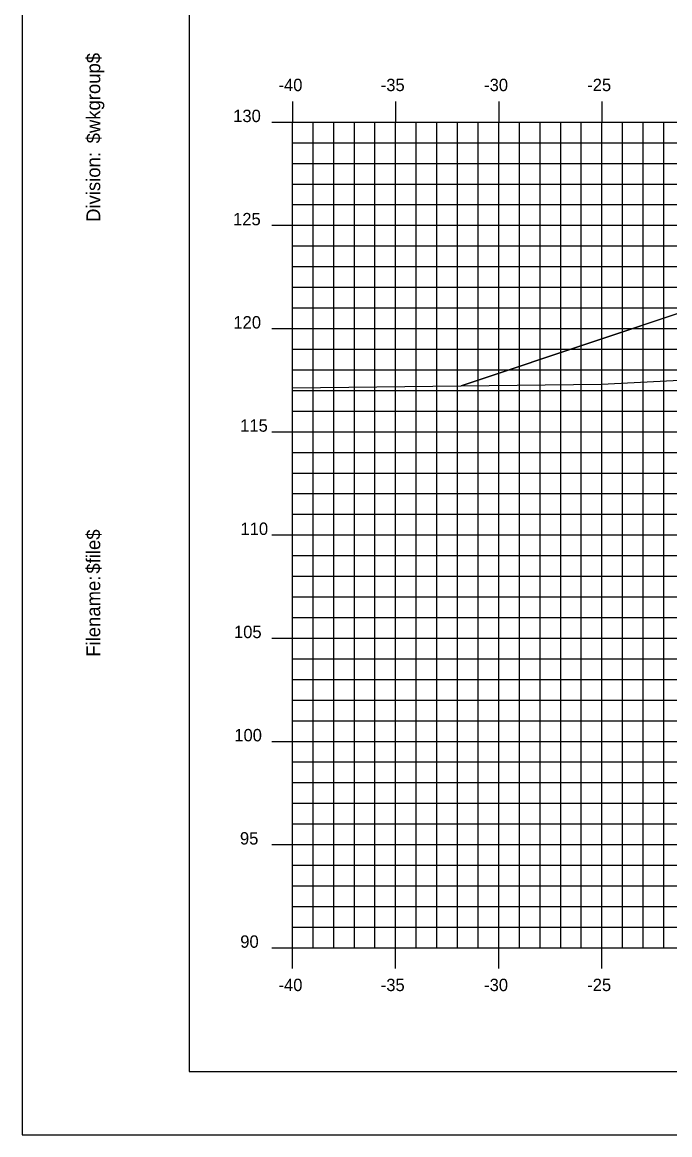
# Model space of a CAD drawing. Extents: x 850598 to 870284, y 366541 to 366651.
# Drawn here: x 854145.9 to 854177.3, y 366541.2 to 366595.1 of the extents above; entities that cross this region are included whole.
import ezdxf

# ---------------------------------------------------------------- set-up
doc = ezdxf.new("R2010")
doc.units = 0
for name, color, linetype in [('BORDER', 7, 'Continuous'), ('D_Roadway_Centerline', 7, 'Continuous'), ('D_Roadway_SlopeLines', 7, 'Continuous'), ('H_V ANNOTATION', 7, 'Continuous'), ('MAJOR', 7, 'Continuous'), ('MINOR', 7, 'Continuous'), ('PLOT BOUNDARY', 7, 'Continuous'), ('S_Roadway_Centerline', 7, 'Continuous')]:
    doc.layers.add(name, color=color, linetype=linetype)

msp = doc.modelspace()

# ---------------------------------------------------------------- linework, layer by layer
at = {"layer": 'BORDER'}
for p, q in [((854154.002, 366649.225), (854154.002, 366544.225)), ((854154.002, 366544.225), (854314.002, 366544.225))]:
    msp.add_line(p, q, dxfattribs=at)
at = {"layer": 'D_Roadway_Centerline'}
msp.add_lwpolyline([(854167.171, 366577.449), (854174.002, 366579.726), (854177.804, 366580.993), (854184.002, 366583.059), (854188.002, 366583.299), (854199.002, 366583.629), (854210.002, 366583.299), (854214.002, 366583.059), (854216.002, 366582.939), (854222.002, 366580.939), (854267.248, 366568.225), (854278.739, 366564.996), (854288.601, 366562.225), (854292.601, 366562.225)], dxfattribs=at)
at = {"layer": 'D_Roadway_SlopeLines'}
for points in [[(854188.002, 366583.299), (854184.002, 366583.059), (854174.002, 366579.726)], [(854174.002, 366579.726), (854167.171, 366577.449)]]:
    msp.add_lwpolyline(points, dxfattribs=at)
at = {"layer": 'MAJOR'}
for p, q in [((854159.002, 366591.227), (854159.002, 366590.225)), ((854159.002, 366591.227), (854159.002, 366590.225)), ((854164.002, 366591.227), (854164.002, 366590.225)), ((854164.002, 366591.227), (854164.002, 366590.225)), ((854169.002, 366591.227), (854169.002, 366590.225)), ((854169.002, 366591.227), (854169.002, 366590.225)), ((854174.002, 366591.227), (854174.002, 366590.225)), ((854174.002, 366591.227), (854174.002, 366590.225)), ((854158, 366590.225), (854159.002, 366590.225)), ((854158, 366590.225), (854159.002, 366590.225)), ((854159.002, 366590.225), (854299.002, 366590.225)), ((854159.002, 366550.225), (854159.002, 366590.225)), ((854159.002, 366550.225), (854159.002, 366590.225)), ((854159.002, 366590.225), (854299.002, 366590.225)), ((854159.002, 366590.225), (854299.002, 366590.225)), ((854159.002, 366550.225), (854159.002, 366590.225)), ((854159.002, 366550.225), (854159.002, 366590.225)), ((854159.002, 366590.225), (854299.002, 366590.225)), ((854164.002, 366550.225), (854164.002, 366590.225)), ((854164.002, 366550.225), (854164.002, 366590.225)), ((854169.002, 366550.225), (854169.002, 366590.225)), ((854169.002, 366550.225), (854169.002, 366590.225)), ((854174.002, 366550.225), (854174.002, 366590.225)), ((854174.002, 366550.225), (854174.002, 366590.225)), ((854158, 366585.225), (854159.002, 366585.225)), ((854158, 366585.225), (854159.002, 366585.225)), ((854159.002, 366585.225), (854299.002, 366585.225)), ((854159.002, 366585.225), (854299.002, 366585.225)), ((854158, 366580.225), (854159.002, 366580.225)), ((854158, 366580.225), (854159.002, 366580.225)), ((854159.002, 366580.225), (854299.002, 366580.225)), ((854159.002, 366580.225), (854299.002, 366580.225)), ((854158, 366575.225), (854159.002, 366575.225)), ((854158, 366575.225), (854159.002, 366575.225)), ((854159.002, 366575.225), (854299.002, 366575.225)), ((854159.002, 366575.225), (854299.002, 366575.225)), ((854158, 366570.225), (854159.002, 366570.225)), ((854158, 366570.225), (854159.002, 366570.225)), ((854159.002, 366570.225), (854299.002, 366570.225)), ((854159.002, 366570.225), (854299.002, 366570.225)), ((854158, 366565.225), (854159.002, 366565.225)), ((854158, 366565.225), (854159.002, 366565.225)), ((854159.002, 366565.225), (854299.002, 366565.225)), ((854159.002, 366565.225), (854299.002, 366565.225)), ((854158, 366560.225), (854159.002, 366560.225)), ((854158, 366560.225), (854159.002, 366560.225)), ((854159.002, 366560.225), (854299.002, 366560.225)), ((854159.002, 366560.225), (854299.002, 366560.225)), ((854158, 366555.225), (854159.002, 366555.225)), ((854158, 366555.225), (854159.002, 366555.225)), ((854159.002, 366555.225), (854299.002, 366555.225)), ((854159.002, 366555.225), (854299.002, 366555.225)), ((854158, 366550.225), (854159.002, 366550.225)), ((854158, 366550.225), (854159.002, 366550.225)), ((854159.002, 366550.225), (854299.002, 366550.225)), ((854159.002, 366550.225), (854299.002, 366550.225)), ((854159.002, 366549.223), (854159.002, 366550.225)), ((854159.002, 366550.225), (854299.002, 366550.225)), ((854159.002, 366550.225), (854299.002, 366550.225)), ((854159.002, 366549.223), (854159.002, 366550.225)), ((854164.002, 366549.223), (854164.002, 366550.225)), ((854164.002, 366549.223), (854164.002, 366550.225)), ((854169.002, 366549.223), (854169.002, 366550.225)), ((854169.002, 366549.223), (854169.002, 366550.225)), ((854174.002, 366549.223), (854174.002, 366550.225)), ((854174.002, 366549.223), (854174.002, 366550.225))]:
    msp.add_line(p, q, dxfattribs=at)
at = {"layer": 'MINOR'}
for p, q in [((854160.002, 366550.225), (854160.002, 366590.225)), ((854160.002, 366550.225), (854160.002, 366590.225)), ((854161.002, 366550.225), (854161.002, 366590.225)), ((854161.002, 366550.225), (854161.002, 366590.225)), ((854162.002, 366550.225), (854162.002, 366590.225)), ((854162.002, 366550.225), (854162.002, 366590.225)), ((854163.002, 366550.225), (854163.002, 366590.225)), ((854163.002, 366550.225), (854163.002, 366590.225)), ((854165.002, 366550.225), (854165.002, 366590.225)), ((854165.002, 366550.225), (854165.002, 366590.225)), ((854166.002, 366550.225), (854166.002, 366590.225)), ((854166.002, 366550.225), (854166.002, 366590.225)), ((854167.002, 366550.225), (854167.002, 366590.225)), ((854167.002, 366550.225), (854167.002, 366590.225)), ((854168.002, 366550.225), (854168.002, 366590.225)), ((854168.002, 366550.225), (854168.002, 366590.225)), ((854170.002, 366550.225), (854170.002, 366590.225)), ((854170.002, 366550.225), (854170.002, 366590.225)), ((854171.002, 366550.225), (854171.002, 366590.225)), ((854171.002, 366550.225), (854171.002, 366590.225)), ((854172.002, 366550.225), (854172.002, 366590.225)), ((854172.002, 366550.225), (854172.002, 366590.225)), ((854173.002, 366550.225), (854173.002, 366590.225)), ((854173.002, 366550.225), (854173.002, 366590.225)), ((854175.002, 366550.225), (854175.002, 366590.225)), ((854175.002, 366550.225), (854175.002, 366590.225)), ((854176.002, 366550.225), (854176.002, 366590.225)), ((854176.002, 366550.225), (854176.002, 366590.225)), ((854177.002, 366550.225), (854177.002, 366590.225)), ((854177.002, 366550.225), (854177.002, 366590.225)), ((854159.002, 366589.225), (854299.002, 366589.225)), ((854159.002, 366589.225), (854160.004, 366589.225)), ((854159.002, 366589.225), (854299.002, 366589.225)), ((854159.002, 366589.225), (854160.004, 366589.225)), ((854159.002, 366588.225), (854299.002, 366588.225)), ((854159.002, 366588.225), (854160.004, 366588.225)), ((854159.002, 366588.225), (854299.002, 366588.225)), ((854159.002, 366588.225), (854160.004, 366588.225)), ((854159.002, 366587.225), (854299.002, 366587.225)), ((854159.002, 366587.225), (854160.004, 366587.225)), ((854159.002, 366587.225), (854299.002, 366587.225)), ((854159.002, 366587.225), (854160.004, 366587.225)), ((854159.002, 366586.225), (854299.002, 366586.225)), ((854159.002, 366586.225), (854160.004, 366586.225)), ((854159.002, 366586.225), (854299.002, 366586.225)), ((854159.002, 366586.225), (854160.004, 366586.225)), ((854159.002, 366584.225), (854299.002, 366584.225)), ((854159.002, 366584.225), (854160.004, 366584.225)), ((854159.002, 366584.225), (854299.002, 366584.225)), ((854159.002, 366584.225), (854160.004, 366584.225)), ((854159.002, 366583.225), (854299.002, 366583.225)), ((854159.002, 366583.225), (854160.004, 366583.225)), ((854159.002, 366583.225), (854299.002, 366583.225)), ((854159.002, 366583.225), (854160.004, 366583.225)), ((854159.002, 366582.225), (854299.002, 366582.225)), ((854159.002, 366582.225), (854160.004, 366582.225)), ((854159.002, 366582.225), (854299.002, 366582.225)), ((854159.002, 366582.225), (854160.004, 366582.225)), ((854159.002, 366581.225), (854299.002, 366581.225)), ((854159.002, 366581.225), (854160.004, 366581.225)), ((854159.002, 366581.225), (854299.002, 366581.225)), ((854159.002, 366581.225), (854160.004, 366581.225)), ((854159.002, 366579.225), (854299.002, 366579.225)), ((854159.002, 366579.225), (854160.004, 366579.225)), ((854159.002, 366579.225), (854299.002, 366579.225)), ((854159.002, 366579.225), (854160.004, 366579.225)), ((854159.002, 366578.225), (854299.002, 366578.225)), ((854159.002, 366578.225), (854160.004, 366578.225)), ((854159.002, 366578.225), (854299.002, 366578.225)), ((854159.002, 366578.225), (854160.004, 366578.225)), ((854159.002, 366577.225), (854299.002, 366577.225)), ((854159.002, 366577.225), (854160.004, 366577.225)), ((854159.002, 366577.225), (854299.002, 366577.225)), ((854159.002, 366577.225), (854160.004, 366577.225)), ((854159.002, 366576.225), (854299.002, 366576.225)), ((854159.002, 366576.225), (854160.004, 366576.225)), ((854159.002, 366576.225), (854299.002, 366576.225)), ((854159.002, 366576.225), (854160.004, 366576.225)), ((854159.002, 366574.225), (854299.002, 366574.225)), ((854159.002, 366574.225), (854160.004, 366574.225)), ((854159.002, 366574.225), (854299.002, 366574.225)), ((854159.002, 366574.225), (854160.004, 366574.225)), ((854159.002, 366573.225), (854299.002, 366573.225)), ((854159.002, 366573.225), (854160.004, 366573.225)), ((854159.002, 366573.225), (854299.002, 366573.225)), ((854159.002, 366573.225), (854160.004, 366573.225)), ((854159.002, 366572.225), (854299.002, 366572.225)), ((854159.002, 366572.225), (854160.004, 366572.225)), ((854159.002, 366572.225), (854299.002, 366572.225)), ((854159.002, 366572.225), (854160.004, 366572.225)), ((854159.002, 366571.225), (854299.002, 366571.225)), ((854159.002, 366571.225), (854160.004, 366571.225)), ((854159.002, 366571.225), (854299.002, 366571.225)), ((854159.002, 366571.225), (854160.004, 366571.225)), ((854159.002, 366569.225), (854299.002, 366569.225)), ((854159.002, 366569.225), (854160.004, 366569.225)), ((854159.002, 366569.225), (854299.002, 366569.225)), ((854159.002, 366569.225), (854160.004, 366569.225)), ((854159.002, 366568.225), (854299.002, 366568.225)), ((854159.002, 366568.225), (854160.004, 366568.225)), ((854159.002, 366568.225), (854299.002, 366568.225)), ((854159.002, 366568.225), (854160.004, 366568.225)), ((854159.002, 366567.225), (854299.002, 366567.225)), ((854159.002, 366567.225), (854160.004, 366567.225)), ((854159.002, 366567.225), (854299.002, 366567.225)), ((854159.002, 366567.225), (854160.004, 366567.225)), ((854159.002, 366566.225), (854299.002, 366566.225)), ((854159.002, 366566.225), (854160.004, 366566.225)), ((854159.002, 366566.225), (854299.002, 366566.225)), ((854159.002, 366566.225), (854160.004, 366566.225)), ((854159.002, 366564.225), (854299.002, 366564.225)), ((854159.002, 366564.225), (854160.004, 366564.225)), ((854159.002, 366564.225), (854299.002, 366564.225)), ((854159.002, 366564.225), (854160.004, 366564.225)), ((854159.002, 366563.225), (854299.002, 366563.225)), ((854159.002, 366563.225), (854160.004, 366563.225)), ((854159.002, 366563.225), (854299.002, 366563.225)), ((854159.002, 366563.225), (854160.004, 366563.225)), ((854159.002, 366562.225), (854299.002, 366562.225)), ((854159.002, 366562.225), (854160.004, 366562.225)), ((854159.002, 366562.225), (854299.002, 366562.225)), ((854159.002, 366562.225), (854160.004, 366562.225)), ((854159.002, 366561.225), (854299.002, 366561.225)), ((854159.002, 366561.225), (854160.004, 366561.225)), ((854159.002, 366561.225), (854299.002, 366561.225)), ((854159.002, 366561.225), (854160.004, 366561.225)), ((854159.002, 366559.225), (854299.002, 366559.225)), ((854159.002, 366559.225), (854160.004, 366559.225)), ((854159.002, 366559.225), (854299.002, 366559.225)), ((854159.002, 366559.225), (854160.004, 366559.225)), ((854159.002, 366558.225), (854299.002, 366558.225)), ((854159.002, 366558.225), (854160.004, 366558.225)), ((854159.002, 366558.225), (854299.002, 366558.225)), ((854159.002, 366558.225), (854160.004, 366558.225)), ((854159.002, 366557.225), (854299.002, 366557.225)), ((854159.002, 366557.225), (854160.004, 366557.225)), ((854159.002, 366557.225), (854299.002, 366557.225)), ((854159.002, 366557.225), (854160.004, 366557.225)), ((854159.002, 366556.225), (854299.002, 366556.225)), ((854159.002, 366556.225), (854160.004, 366556.225)), ((854159.002, 366556.225), (854299.002, 366556.225)), ((854159.002, 366556.225), (854160.004, 366556.225)), ((854159.002, 366554.225), (854299.002, 366554.225)), ((854159.002, 366554.225), (854160.004, 366554.225)), ((854159.002, 366554.225), (854299.002, 366554.225)), ((854159.002, 366554.225), (854160.004, 366554.225)), ((854159.002, 366553.225), (854299.002, 366553.225)), ((854159.002, 366553.225), (854160.004, 366553.225)), ((854159.002, 366553.225), (854299.002, 366553.225)), ((854159.002, 366553.225), (854160.004, 366553.225)), ((854159.002, 366552.225), (854299.002, 366552.225)), ((854159.002, 366552.225), (854160.004, 366552.225)), ((854159.002, 366552.225), (854299.002, 366552.225)), ((854159.002, 366552.225), (854160.004, 366552.225)), ((854159.002, 366551.225), (854299.002, 366551.225)), ((854159.002, 366551.225), (854160.004, 366551.225)), ((854159.002, 366551.225), (854299.002, 366551.225)), ((854159.002, 366551.225), (854160.004, 366551.225))]:
    msp.add_line(p, q, dxfattribs=at)
at = {"layer": 'PLOT BOUNDARY'}
msp.add_lwpolyline([(854145.908, 366541.166), (854315.908, 366541.166), (854315.908, 366651.166), (854145.908, 366651.166)], close=True, dxfattribs=at)
at = {"layer": 'S_Roadway_Centerline'}
msp.add_lwpolyline([(854159.002, 366577.35), (854173.981, 366577.532), (854194.468, 366578.581), (854216.923, 366579.667), (854225.121, 366581.306), (854226.711, 366581.652), (854231.707, 366582.513), (854232.058, 366582.57), (854233.105, 366582.613), (854247.274, 366583.159), (854260.247, 366582.357), (854261.11, 366582.318), (854261.269, 366582.312), (854263.371, 366582.089), (854265.169, 366581.435), (854266.279, 366581.05), (854267.765, 366579.762), (854284.593, 366566.341), (854293.344, 366561.844), (854299.002, 366558.511)], dxfattribs=at)

# ---------------------------------------------------------------- texts
at = {"layer": 'BORDER'}
for s, p in [('$wkgroup$', (854149.687, 366589.195)), ('Division:', (854149.687, 366585.391)), ('$file$', (854149.687, 366568.351)), ('Filename:', (854149.687, 366564.324))]:
    msp.add_text(s, height=0.6696, rotation=90, dxfattribs=at).set_placement(p)
at = {"layer": 'H_V ANNOTATION'}
for s, p in [('-40', (854158.327, 366591.725)), ('-35', (854163.282, 366591.725)), ('-30', (854168.29, 366591.725)), ('-25', (854173.287, 366591.725)), ('130', (854156.132, 366590.225)), ('125', (854156.126, 366585.225)), ('120', (854156.142, 366580.225)), ('115', (854156.469, 366575.225)), ('110', (854156.485, 366570.225)), ('105', (854156.169, 366565.225)), ('100', (854156.185, 366560.225)), ('95', (854156.458, 366555.225)), ('90', (854156.474, 366550.225)), ('-40', (854158.327, 366548.125)), ('-35', (854163.282, 366548.125)), ('-30', (854168.29, 366548.125)), ('-25', (854173.287, 366548.125))]:
    msp.add_text(s, height=0.6, dxfattribs=at).set_placement(p)

doc.saveas('drawing.dxf')
